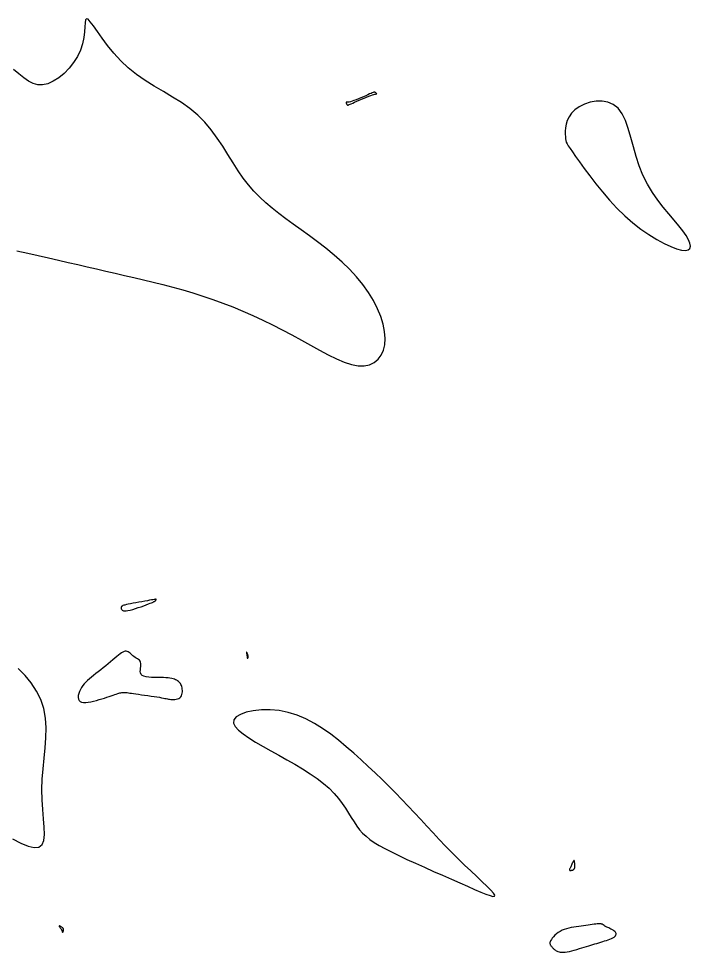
# Model space of a CAD drawing. Extents: x 3040093 to 3056816, y 408076 to 509144.
# Drawn here: x 3047665.8 to 3047733, y 436773.8 to 436867.1 of the extents above; entities that cross this region are included whole.
import ezdxf

# ---------------------------------------------------------------- set-up
doc = ezdxf.new("R2010")
doc.units = 0
doc.layers.add('V-CHAN-CONT-EL17', color=7, linetype='Continuous')

msp = doc.modelspace()

# ---------------------------------------------------------------- linework, layer by layer
at = {"layer": 'V-CHAN-CONT-EL17'}
for points in [[(3047665.659, 436843.846), (3047666.741, 436843.619), (3047667.792, 436843.388), (3047668.815, 436843.156), (3047669.811, 436842.927), (3047670.786, 436842.703), (3047671.743, 436842.482), (3047672.686, 436842.265), (3047673.62, 436842.05), (3047674.549, 436841.835), (3047675.479, 436841.619), (3047676.412, 436841.402), (3047677.355, 436841.181), (3047678.31, 436840.955), (3047679.277, 436840.722), (3047680.255, 436840.479), (3047681.241, 436840.222), (3047682.234, 436839.95), (3047683.233, 436839.658), (3047684.236, 436839.345), (3047685.241, 436839.008), (3047686.248, 436838.643), (3047687.253, 436838.253), (3047688.255, 436837.839), (3047689.253, 436837.403), (3047690.244, 436836.946), (3047691.226, 436836.47), (3047692.197, 436835.976), (3047693.156, 436835.466), (3047694.1, 436834.945), (3047695.024, 436834.428), (3047695.92, 436833.932), (3047696.783, 436833.473), (3047697.608, 436833.071), (3047698.386, 436832.743), (3047699.114, 436832.505), (3047699.783, 436832.377), (3047700.388, 436832.369), (3047700.925, 436832.479), (3047701.39, 436832.698), (3047701.778, 436833.016), (3047702.086, 436833.425), (3047702.308, 436833.917), (3047702.442, 436834.481), (3047702.482, 436835.111), (3047702.426, 436835.796), (3047702.277, 436836.526), (3047702.037, 436837.29), (3047701.712, 436838.079), (3047701.304, 436838.882), (3047700.817, 436839.687), (3047700.255, 436840.485), (3047699.622, 436841.265), (3047698.923, 436842.017), (3047698.171, 436842.742), (3047697.378, 436843.439), (3047696.56, 436844.109), (3047695.728, 436844.752), (3047694.899, 436845.369), (3047694.084, 436845.961), (3047693.298, 436846.527), (3047692.552, 436847.071), (3047691.846, 436847.602), (3047691.177, 436848.13), (3047690.542, 436848.666), (3047689.938, 436849.223), (3047689.362, 436849.81), (3047688.811, 436850.439), (3047688.283, 436851.121), (3047687.773, 436851.863), (3047687.27, 436852.652), (3047686.762, 436853.471), (3047686.238, 436854.303), (3047685.685, 436855.132), (3047685.091, 436855.939), (3047684.444, 436856.709), (3047683.732, 436857.425), (3047682.947, 436858.075), (3047682.103, 436858.671), (3047681.218, 436859.232), (3047680.31, 436859.775), (3047679.395, 436860.32), (3047678.493, 436860.883), (3047677.621, 436861.483), (3047676.797, 436862.139), (3047676.036, 436862.859), (3047675.344, 436863.617), (3047674.722, 436864.379), (3047674.174, 436865.109), (3047673.702, 436865.771), (3047673.308, 436866.332), (3047672.994, 436866.755), (3047672.765, 436867.007), (3047672.616, 436867.061), (3047672.53, 436866.936), (3047672.483, 436866.657), (3047672.452, 436866.252), (3047672.412, 436865.748), (3047672.341, 436865.171), (3047672.214, 436864.549), (3047672.009, 436863.909), (3047671.709, 436863.276), (3047671.325, 436862.668), (3047670.873, 436862.101), (3047670.372, 436861.59), (3047669.84, 436861.154), (3047669.293, 436860.806), (3047668.75, 436860.564), (3047668.228, 436860.444), (3047667.74, 436860.456), (3047667.274, 436860.59), (3047666.814, 436860.827), (3047666.346, 436861.152), (3047665.853, 436861.548), (3047665.319, 436861.997)], [(3047665.218, 436785.094), (3047666.042, 436784.666), (3047666.773, 436784.368), (3047667.387, 436784.228), (3047667.856, 436784.271), (3047668.166, 436784.515), (3047668.337, 436784.944), (3047668.399, 436785.534), (3047668.382, 436786.26), (3047668.319, 436787.097), (3047668.237, 436788.019), (3047668.169, 436789.003), (3047668.145, 436790.024), (3047668.185, 436791.06), (3047668.273, 436792.101), (3047668.383, 436793.141), (3047668.488, 436794.174), (3047668.563, 436795.193), (3047668.581, 436796.192), (3047668.516, 436797.165), (3047668.343, 436798.105), (3047668.04, 436799.007), (3047667.618, 436799.864), (3047667.091, 436800.672), (3047666.475, 436801.425), (3047665.784, 436802.12)]]:
    msp.add_lwpolyline(points, dxfattribs=at)
for points in [[(3047699.426, 436858.713), (3047699.641, 436858.809), (3047699.876, 436858.914), (3047700.122, 436859.023), (3047700.371, 436859.13), (3047700.612, 436859.231), (3047700.836, 436859.322), (3047701.034, 436859.398), (3047701.199, 436859.454), (3047701.333, 436859.493), (3047701.437, 436859.518), (3047701.516, 436859.532), (3047701.573, 436859.539), (3047701.611, 436859.541), (3047701.634, 436859.541), (3047701.645, 436859.543), (3047701.646, 436859.549), (3047701.64, 436859.559), (3047701.629, 436859.572), (3047701.612, 436859.587), (3047701.593, 436859.603), (3047701.572, 436859.621), (3047701.551, 436859.638), (3047701.531, 436859.653), (3047701.513, 436859.667), (3047701.498, 436859.68), (3047701.485, 436859.69), (3047701.473, 436859.699), (3047701.462, 436859.706), (3047701.452, 436859.712), (3047701.442, 436859.717), (3047701.432, 436859.721), (3047701.42, 436859.723), (3047701.404, 436859.723), (3047701.377, 436859.717), (3047701.336, 436859.703), (3047701.275, 436859.68), (3047701.19, 436859.646), (3047701.077, 436859.598), (3047700.93, 436859.534), (3047700.747, 436859.453), (3047700.535, 436859.359), (3047700.303, 436859.257), (3047700.061, 436859.152), (3047699.817, 436859.049), (3047699.581, 436858.954), (3047699.361, 436858.87), (3047699.168, 436858.803), (3047699.008, 436858.757), (3047698.879, 436858.729), (3047698.779, 436858.714), (3047698.703, 436858.71), (3047698.649, 436858.712), (3047698.612, 436858.716), (3047698.589, 436858.718), (3047698.576, 436858.714), (3047698.571, 436858.701), (3047698.572, 436858.68), (3047698.578, 436858.653), (3047698.588, 436858.623), (3047698.601, 436858.59), (3047698.616, 436858.556), (3047698.632, 436858.525), (3047698.647, 436858.498), (3047698.662, 436858.476), (3047698.675, 436858.459), (3047698.688, 436858.446), (3047698.7, 436858.438), (3047698.711, 436858.432), (3047698.722, 436858.429), (3047698.733, 436858.427), (3047698.743, 436858.427), (3047698.754, 436858.428), (3047698.77, 436858.431), (3047698.795, 436858.439), (3047698.836, 436858.454), (3047698.895, 436858.479), (3047698.98, 436858.515), (3047699.093, 436858.565), (3047699.241, 436858.631)], [(3047727.246, 436846.662), (3047728.059, 436846.033), (3047728.862, 436845.478), (3047729.638, 436844.999), (3047730.37, 436844.603), (3047731.04, 436844.291), (3047731.63, 436844.069), (3047732.123, 436843.939), (3047732.506, 436843.905), (3047732.777, 436843.961), (3047732.94, 436844.102), (3047732.999, 436844.321), (3047732.956, 436844.612), (3047732.816, 436844.969), (3047732.581, 436845.385), (3047732.256, 436845.854), (3047731.845, 436846.371), (3047731.368, 436846.936), (3047730.844, 436847.551), (3047730.295, 436848.216), (3047729.742, 436848.933), (3047729.205, 436849.703), (3047728.706, 436850.527), (3047728.265, 436851.407), (3047727.897, 436852.339), (3047727.586, 436853.299), (3047727.313, 436854.261), (3047727.057, 436855.195), (3047726.796, 436856.075), (3047726.509, 436856.871), (3047726.177, 436857.557), (3047725.778, 436858.103), (3047725.298, 436858.49), (3047724.754, 436858.727), (3047724.169, 436858.832), (3047723.567, 436858.82), (3047722.971, 436858.708), (3047722.405, 436858.514), (3047721.893, 436858.255), (3047721.458, 436857.947), (3047721.118, 436857.606), (3047720.866, 436857.245), (3047720.689, 436856.874), (3047720.576, 436856.504), (3047720.512, 436856.146), (3047720.487, 436855.811), (3047720.487, 436855.511), (3047720.5, 436855.256), (3047720.517, 436855.051), (3047720.544, 436854.879), (3047720.593, 436854.719), (3047720.674, 436854.547), (3047720.797, 436854.342), (3047720.973, 436854.08), (3047721.212, 436853.74), (3047721.526, 436853.298), (3047721.922, 436852.74), (3047722.395, 436852.083), (3047722.938, 436851.348), (3047723.543, 436850.562), (3047724.203, 436849.746), (3047724.911, 436848.924), (3047725.66, 436848.121), (3047726.441, 436847.361)], [(3047679.42, 436808.834), (3047679.436, 436808.843), (3047679.451, 436808.853), (3047679.466, 436808.862), (3047679.481, 436808.873), (3047679.496, 436808.885), (3047679.511, 436808.898), (3047679.526, 436808.913), (3047679.541, 436808.93), (3047679.555, 436808.948), (3047679.568, 436808.966), (3047679.579, 436808.984), (3047679.587, 436809.002), (3047679.591, 436809.017), (3047679.591, 436809.029), (3047679.586, 436809.039), (3047679.575, 436809.044), (3047679.553, 436809.044), (3047679.516, 436809.039), (3047679.458, 436809.03), (3047679.375, 436809.014), (3047679.262, 436808.993), (3047679.115, 436808.965), (3047678.927, 436808.931), (3047678.698, 436808.89), (3047678.435, 436808.844), (3047678.15, 436808.794), (3047677.854, 436808.742), (3047677.558, 436808.689), (3047677.274, 436808.637), (3047677.012, 436808.587), (3047676.785, 436808.54), (3047676.599, 436808.499), (3047676.454, 436808.463), (3047676.343, 436808.431), (3047676.261, 436808.402), (3047676.203, 436808.376), (3047676.163, 436808.352), (3047676.137, 436808.33), (3047676.118, 436808.309), (3047676.103, 436808.287), (3047676.09, 436808.266), (3047676.081, 436808.243), (3047676.075, 436808.218), (3047676.073, 436808.191), (3047676.075, 436808.16), (3047676.082, 436808.126), (3047676.093, 436808.087), (3047676.11, 436808.043), (3047676.137, 436807.998), (3047676.178, 436807.955), (3047676.238, 436807.918), (3047676.322, 436807.891), (3047676.433, 436807.877), (3047676.578, 436807.881), (3047676.759, 436807.906), (3047676.98, 436807.955), (3047677.232, 436808.023), (3047677.505, 436808.107), (3047677.787, 436808.2), (3047678.069, 436808.297), (3047678.338, 436808.395), (3047678.585, 436808.486), (3047678.799, 436808.568), (3047678.971, 436808.635), (3047679.105, 436808.688), (3047679.206, 436808.729), (3047679.279, 436808.761), (3047679.33, 436808.784), (3047679.364, 436808.801), (3047679.387, 436808.814), (3047679.404, 436808.824)], [(3047674.149, 436799.084), (3047674.401, 436799.164), (3047674.64, 436799.242), (3047674.865, 436799.317), (3047675.074, 436799.388), (3047675.266, 436799.454), (3047675.441, 436799.514), (3047675.596, 436799.567), (3047675.733, 436799.611), (3047675.852, 436799.648), (3047675.957, 436799.677), (3047676.052, 436799.699), (3047676.139, 436799.715), (3047676.222, 436799.725), (3047676.303, 436799.729), (3047676.386, 436799.729), (3047676.473, 436799.725), (3047676.569, 436799.716), (3047676.678, 436799.703), (3047676.804, 436799.686), (3047676.95, 436799.665), (3047677.122, 436799.64), (3047677.322, 436799.61), (3047677.554, 436799.577), (3047677.822, 436799.54), (3047678.117, 436799.5), (3047678.429, 436799.457), (3047678.748, 436799.413), (3047679.066, 436799.368), (3047679.372, 436799.324), (3047679.657, 436799.28), (3047679.91, 436799.239), (3047680.125, 436799.2), (3047680.306, 436799.164), (3047680.46, 436799.132), (3047680.592, 436799.103), (3047680.711, 436799.078), (3047680.821, 436799.057), (3047680.931, 436799.041), (3047681.046, 436799.029), (3047681.172, 436799.023), (3047681.306, 436799.024), (3047681.444, 436799.033), (3047681.581, 436799.053), (3047681.713, 436799.086), (3047681.836, 436799.134), (3047681.946, 436799.199), (3047682.037, 436799.282), (3047682.107, 436799.385), (3047682.157, 436799.504), (3047682.189, 436799.636), (3047682.204, 436799.775), (3047682.205, 436799.917), (3047682.194, 436800.058), (3047682.172, 436800.193), (3047682.142, 436800.319), (3047682.105, 436800.431), (3047682.062, 436800.531), (3047682.011, 436800.619), (3047681.953, 436800.698), (3047681.886, 436800.768), (3047681.811, 436800.831), (3047681.727, 436800.888), (3047681.633, 436800.941), (3047681.53, 436800.99), (3047681.413, 436801.037), (3047681.282, 436801.079), (3047681.132, 436801.116), (3047680.962, 436801.148), (3047680.769, 436801.173), (3047680.549, 436801.192), (3047680.301, 436801.204), (3047680.023, 436801.208), (3047679.726, 436801.209), (3047679.421, 436801.212), (3047679.12, 436801.221), (3047678.834, 436801.241), (3047678.575, 436801.278), (3047678.355, 436801.336), (3047678.186, 436801.419), (3047678.075, 436801.531), (3047678.014, 436801.668), (3047677.993, 436801.822), (3047677.999, 436801.986), (3047678.02, 436802.155), (3047678.046, 436802.322), (3047678.063, 436802.48), (3047678.061, 436802.622), (3047678.031, 436802.744), (3047677.975, 436802.848), (3047677.898, 436802.937), (3047677.804, 436803.016), (3047677.698, 436803.088), (3047677.586, 436803.158), (3047677.472, 436803.229), (3047677.361, 436803.305), (3047677.256, 436803.39), (3047677.158, 436803.478), (3047677.064, 436803.567), (3047676.972, 436803.651), (3047676.881, 436803.726), (3047676.79, 436803.787), (3047676.696, 436803.83), (3047676.597, 436803.851), (3047676.493, 436803.845), (3047676.381, 436803.813), (3047676.259, 436803.756), (3047676.126, 436803.677), (3047675.981, 436803.575), (3047675.822, 436803.454), (3047675.646, 436803.313), (3047675.453, 436803.155), (3047675.242, 436802.981), (3047675.016, 436802.794), (3047674.778, 436802.599), (3047674.532, 436802.397), (3047674.283, 436802.193), (3047674.034, 436801.991), (3047673.789, 436801.793), (3047673.552, 436801.603), (3047673.327, 436801.424), (3047673.113, 436801.253), (3047672.913, 436801.088), (3047672.725, 436800.925), (3047672.552, 436800.76), (3047672.392, 436800.591), (3047672.247, 436800.414), (3047672.118, 436800.227), (3047672.004, 436800.028), (3047671.91, 436799.821), (3047671.84, 436799.614), (3047671.797, 436799.414), (3047671.785, 436799.227), (3047671.808, 436799.06), (3047671.871, 436798.921), (3047671.976, 436798.815), (3047672.127, 436798.748), (3047672.317, 436798.718), (3047672.54, 436798.718), (3047672.787, 436798.743), (3047673.053, 436798.79), (3047673.329, 436798.852), (3047673.608, 436798.925), (3047673.884, 436799.004)], [(3047688.778, 436803.208), (3047688.786, 436803.222), (3047688.792, 436803.238), (3047688.796, 436803.258), (3047688.796, 436803.284), (3047688.793, 436803.315), (3047688.786, 436803.353), (3047688.774, 436803.4), (3047688.757, 436803.456), (3047688.737, 436803.516), (3047688.715, 436803.578), (3047688.692, 436803.638), (3047688.67, 436803.69), (3047688.65, 436803.731), (3047688.634, 436803.758), (3047688.623, 436803.765), (3047688.618, 436803.75), (3047688.619, 436803.717), (3047688.623, 436803.668), (3047688.631, 436803.609), (3047688.641, 436803.543), (3047688.651, 436803.474), (3047688.66, 436803.408), (3047688.668, 436803.347), (3047688.673, 436803.295), (3047688.676, 436803.253), (3047688.677, 436803.218), (3047688.677, 436803.192), (3047688.677, 436803.172), (3047688.678, 436803.158), (3047688.68, 436803.149), (3047688.684, 436803.144), (3047688.69, 436803.142), (3047688.698, 436803.144), (3047688.709, 436803.148), (3047688.72, 436803.155), (3047688.732, 436803.163), (3047688.744, 436803.173), (3047688.756, 436803.184), (3047688.768, 436803.195)], [(3047710.715, 436780.351), (3047711.417, 436780.042), (3047712.035, 436779.776), (3047712.555, 436779.565), (3047712.968, 436779.419), (3047713.26, 436779.346), (3047713.421, 436779.358), (3047713.438, 436779.465), (3047713.307, 436779.673), (3047713.04, 436779.975), (3047712.661, 436780.358), (3047712.188, 436780.811), (3047711.642, 436781.323), (3047711.045, 436781.882), (3047710.416, 436782.477), (3047709.777, 436783.096), (3047709.144, 436783.73), (3047708.518, 436784.374), (3047707.897, 436785.027), (3047707.279, 436785.688), (3047706.661, 436786.354), (3047706.042, 436787.023), (3047705.418, 436787.693), (3047704.787, 436788.363), (3047704.148, 436789.031), (3047703.499, 436789.697), (3047702.838, 436790.36), (3047702.166, 436791.022), (3047701.48, 436791.682), (3047700.78, 436792.34), (3047700.065, 436792.997), (3047699.334, 436793.652), (3047698.585, 436794.304), (3047697.818, 436794.941), (3047697.032, 436795.551), (3047696.227, 436796.12), (3047695.4, 436796.636), (3047694.552, 436797.085), (3047693.682, 436797.454), (3047692.788, 436797.73), (3047691.876, 436797.904), (3047690.969, 436797.982), (3047690.099, 436797.974), (3047689.295, 436797.89), (3047688.587, 436797.74), (3047688.005, 436797.533), (3047687.581, 436797.279), (3047687.342, 436796.989), (3047687.312, 436796.67), (3047687.473, 436796.328), (3047687.8, 436795.963), (3047688.268, 436795.579), (3047688.853, 436795.179), (3047689.529, 436794.763), (3047690.27, 436794.336), (3047691.052, 436793.899), (3047691.852, 436793.455), (3047692.656, 436793.003), (3047693.451, 436792.544), (3047694.225, 436792.079), (3047694.968, 436791.605), (3047695.667, 436791.125), (3047696.31, 436790.637), (3047696.885, 436790.142), (3047697.384, 436789.641), (3047697.816, 436789.137), (3047698.191, 436788.637), (3047698.522, 436788.145), (3047698.82, 436787.668), (3047699.097, 436787.211), (3047699.365, 436786.778), (3047699.636, 436786.376), (3047699.92, 436786.008), (3047700.229, 436785.668), (3047700.571, 436785.348), (3047700.955, 436785.04), (3047701.392, 436784.737), (3047701.891, 436784.431), (3047702.461, 436784.115), (3047703.112, 436783.779), (3047703.849, 436783.42), (3047704.657, 436783.041), (3047705.518, 436782.647), (3047706.412, 436782.247), (3047707.32, 436781.845), (3047708.223, 436781.448), (3047709.102, 436781.062), (3047709.939, 436780.694)], [(3047720.919, 436781.96), (3047720.938, 436781.948), (3047720.965, 436781.941), (3047720.997, 436781.938), (3047721.032, 436781.939), (3047721.07, 436781.942), (3047721.109, 436781.948), (3047721.146, 436781.955), (3047721.181, 436781.962), (3047721.214, 436781.97), (3047721.244, 436781.979), (3047721.273, 436781.99), (3047721.298, 436782.002), (3047721.322, 436782.015), (3047721.344, 436782.031), (3047721.364, 436782.049), (3047721.382, 436782.069), (3047721.398, 436782.094), (3047721.412, 436782.123), (3047721.424, 436782.158), (3047721.433, 436782.201), (3047721.441, 436782.252), (3047721.446, 436782.312), (3047721.448, 436782.384), (3047721.448, 436782.467), (3047721.445, 436782.556), (3047721.439, 436782.647), (3047721.43, 436782.733), (3047721.418, 436782.81), (3047721.402, 436782.873), (3047721.382, 436782.915), (3047721.359, 436782.931), (3047721.332, 436782.918), (3047721.301, 436782.879), (3047721.268, 436782.819), (3047721.232, 436782.744), (3047721.195, 436782.657), (3047721.157, 436782.565), (3047721.119, 436782.472), (3047721.081, 436782.383), (3047721.044, 436782.304), (3047721.009, 436782.233), (3047720.977, 436782.17), (3047720.95, 436782.117), (3047720.928, 436782.071), (3047720.913, 436782.033), (3047720.906, 436782.002), (3047720.907, 436781.977)], [(3047670.256, 436775.774), (3047670.269, 436775.798), (3047670.281, 436775.829), (3047670.293, 436775.865), (3047670.303, 436775.904), (3047670.312, 436775.943), (3047670.319, 436775.98), (3047670.324, 436776.013), (3047670.327, 436776.039), (3047670.327, 436776.06), (3047670.326, 436776.076), (3047670.323, 436776.088), (3047670.319, 436776.097), (3047670.314, 436776.104), (3047670.308, 436776.11), (3047670.303, 436776.115), (3047670.297, 436776.122), (3047670.29, 436776.13), (3047670.282, 436776.139), (3047670.27, 436776.151), (3047670.255, 436776.166), (3047670.235, 436776.184), (3047670.209, 436776.205), (3047670.175, 436776.23), (3047670.135, 436776.26), (3047670.089, 436776.291), (3047670.041, 436776.323), (3047669.994, 436776.352), (3047669.95, 436776.375), (3047669.913, 436776.392), (3047669.886, 436776.399), (3047669.871, 436776.394), (3047669.87, 436776.375), (3047669.882, 436776.345), (3047669.904, 436776.306), (3047669.933, 436776.261), (3047669.966, 436776.213), (3047670.001, 436776.165), (3047670.035, 436776.119), (3047670.065, 436776.079), (3047670.09, 436776.046), (3047670.109, 436776.02), (3047670.123, 436775.999), (3047670.134, 436775.981), (3047670.142, 436775.965), (3047670.148, 436775.949), (3047670.154, 436775.931), (3047670.16, 436775.911), (3047670.168, 436775.886), (3047670.176, 436775.859), (3047670.185, 436775.831), (3047670.196, 436775.805), (3047670.207, 436775.783), (3047670.218, 436775.767), (3047670.23, 436775.759), (3047670.243, 436775.761)], [(3047720.68, 436773.797), (3047720.904, 436773.843), (3047721.142, 436773.902), (3047721.391, 436773.969), (3047721.645, 436774.043), (3047721.9, 436774.12), (3047722.151, 436774.198), (3047722.394, 436774.273), (3047722.624, 436774.343), (3047722.844, 436774.41), (3047723.055, 436774.472), (3047723.258, 436774.533), (3047723.456, 436774.591), (3047723.651, 436774.648), (3047723.844, 436774.706), (3047724.037, 436774.764), (3047724.232, 436774.824), (3047724.425, 436774.885), (3047724.613, 436774.948), (3047724.794, 436775.012), (3047724.963, 436775.077), (3047725.117, 436775.143), (3047725.252, 436775.211), (3047725.366, 436775.279), (3047725.455, 436775.348), (3047725.52, 436775.417), (3047725.561, 436775.487), (3047725.58, 436775.556), (3047725.577, 436775.626), (3047725.552, 436775.695), (3047725.508, 436775.763), (3047725.444, 436775.83), (3047725.363, 436775.896), (3047725.268, 436775.96), (3047725.163, 436776.022), (3047725.053, 436776.081), (3047724.942, 436776.136), (3047724.835, 436776.187), (3047724.736, 436776.233), (3047724.65, 436776.274), (3047724.58, 436776.308), (3047724.524, 436776.338), (3047724.481, 436776.363), (3047724.449, 436776.383), (3047724.425, 436776.401), (3047724.407, 436776.416), (3047724.393, 436776.429), (3047724.381, 436776.44), (3047724.369, 436776.452), (3047724.356, 436776.462), (3047724.342, 436776.473), (3047724.326, 436776.484), (3047724.308, 436776.496), (3047724.287, 436776.508), (3047724.264, 436776.521), (3047724.237, 436776.535), (3047724.206, 436776.551), (3047724.169, 436776.567), (3047724.124, 436776.581), (3047724.068, 436776.594), (3047723.998, 436776.603), (3047723.913, 436776.607), (3047723.81, 436776.605), (3047723.686, 436776.596), (3047723.541, 436776.579), (3047723.375, 436776.555), (3047723.191, 436776.526), (3047722.991, 436776.492), (3047722.778, 436776.456), (3047722.553, 436776.42), (3047722.319, 436776.384), (3047722.078, 436776.35), (3047721.833, 436776.319), (3047721.586, 436776.289), (3047721.339, 436776.257), (3047721.093, 436776.219), (3047720.851, 436776.173), (3047720.616, 436776.116), (3047720.389, 436776.045), (3047720.173, 436775.957), (3047719.969, 436775.849), (3047719.78, 436775.726), (3047719.606, 436775.592), (3047719.45, 436775.451), (3047719.313, 436775.309), (3047719.196, 436775.169), (3047719.101, 436775.036), (3047719.031, 436774.915), (3047718.984, 436774.81), (3047718.96, 436774.718), (3047718.955, 436774.639), (3047718.965, 436774.57), (3047718.988, 436774.509), (3047719.021, 436774.454), (3047719.06, 436774.403), (3047719.101, 436774.354), (3047719.143, 436774.305), (3047719.186, 436774.257), (3047719.231, 436774.208), (3047719.278, 436774.159), (3047719.328, 436774.11), (3047719.383, 436774.061), (3047719.444, 436774.012), (3047719.51, 436773.964), (3047719.584, 436773.915), (3047719.667, 436773.869), (3047719.761, 436773.828), (3047719.869, 436773.793), (3047719.992, 436773.767), (3047720.133, 436773.753), (3047720.293, 436773.752), (3047720.475, 436773.766)]]:
    msp.add_lwpolyline(points, close=True, dxfattribs=at)

doc.saveas('drawing.dxf')
